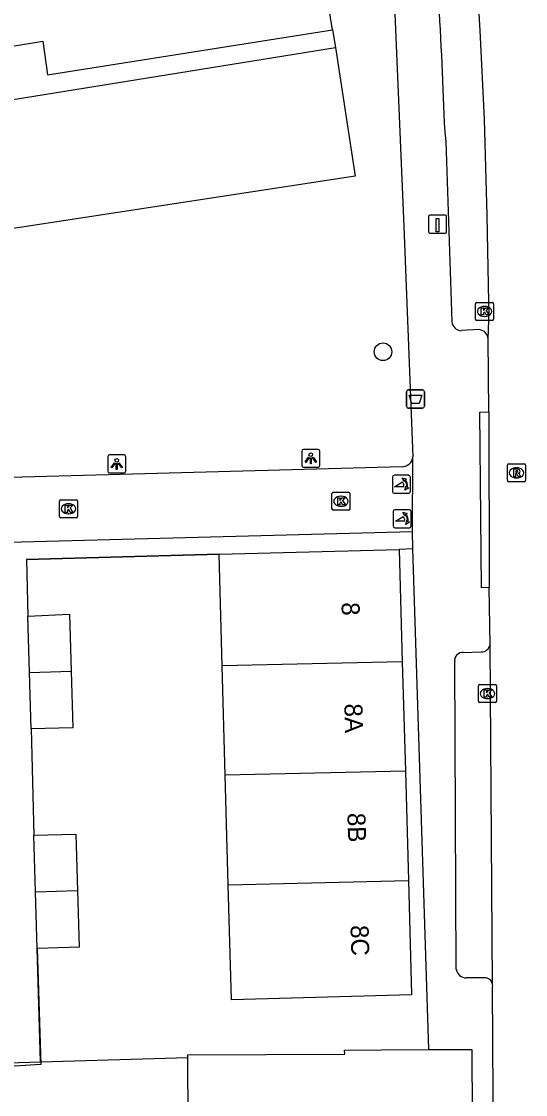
# Model space of a CAD drawing. Extents: x 162074 to 163034, y 381824 to 382557.
# Drawn here: x 162193.8 to 162221.8, y 382239.5 to 382299.1 of the extents above; entities that cross this region are included whole.
import ezdxf

# ---------------------------------------------------------------- set-up
doc = ezdxf.new("R2010")
doc.units = 0
for name, color, linetype in [('IMGEO_Afvalbak', 7, 'Continuous'), ('IMGEO_Boom', 7, 'Continuous'), ('IMGEO_Groenvoorziening', 7, 'Continuous'), ('IMGEO_Hek', 7, 'Continuous'), ('IMGEO_Kolk', 7, 'Continuous'), ('IMGEO_Laadpaal', 7, 'Continuous'), ('IMGEO_Lichtpunt', 7, 'Continuous'), ('IMGEO_Muur', 7, 'Continuous'), ('IMGEO_Pand', 7, 'Continuous'), ('IMGEO_Pand_nummerreeks', 7, 'Continuous'), ('IMGEO_Poller', 7, 'Continuous'), ('IMGEO_Rijbaan_lokaal_open', 7, 'Continuous'), ('IMGEO_Rioolput', 7, 'Continuous'), ('IMGEO_Voetpad_open', 7, 'Continuous')]:
    doc.layers.add(name, color=color, linetype=linetype)

msp = doc.modelspace()

# ---------------------------------------------------------------- linework, layer by layer
at = {"layer": 'IMGEO_Afvalbak'}
for p, q in [((162215.153, 382277.708), (162215.153, 382278.508)), ((162215.153, 382278.508), (162215.153, 382277.708)), ((162215.253, 382278.608), (162216.043, 382278.608)), ((162216.043, 382278.608), (162215.253, 382278.608)), ((162216.143, 382278.508), (162216.143, 382277.708)), ((162216.143, 382277.708), (162216.143, 382278.508)), ((162216.043, 382277.608), (162215.253, 382277.608)), ((162215.253, 382277.608), (162216.043, 382277.608))]:
    msp.add_line(p, q, dxfattribs=at)
msp.add_lwpolyline([(162215.296, 382278.322), (162216, 382278.322), (162215.851, 382277.852), (162215.445, 382277.852), (162215.296, 382278.322)], dxfattribs=at)
for centre, start, end in [((162215.253, 382278.508), 90, 180), ((162215.253, 382278.508), 90, 180), ((162216.043, 382278.508), 0, 90), ((162216.043, 382278.508), 360, 90), ((162215.253, 382277.708), 180, 270), ((162215.253, 382277.708), 180, 270), ((162216.043, 382277.708), 270, 0), ((162216.043, 382277.708), 270, 0)]:
    msp.add_arc(centre, 0.1, start, end, dxfattribs=at)
at = {"layer": 'IMGEO_Boom'}
msp.add_circle((162213.851, 382280.728), 0.489, dxfattribs=at)
at = {"layer": 'IMGEO_Groenvoorziening'}
for points in [[(162211.046, 382298.595), (162211.211, 382297.603)], [(162166.741, 382290.433), (162211.211, 382297.603)], [(162211.211, 382297.603), (162212.309, 382290.471), (162174.85, 382284.73)]]:
    msp.add_lwpolyline(points, dxfattribs=at)
at = {"layer": 'IMGEO_Hek'}
for points in [[(162194.085, 382269.213), (162194.151, 382266.058)], [(162194.333, 382259.802), (162194.494, 382253.905)], [(162194.858, 382241.33), (162194.676, 382247.628)], [(162166.164, 382240.446), (162194.858, 382241.33)], [(162194.858, 382241.33), (162203.027, 382241.582)]]:
    msp.add_lwpolyline(points, dxfattribs=at)
at = {"layer": 'IMGEO_Kolk'}
for p, q in [((162219.057, 382283.469), (162219.909, 382283.469)), ((162218.982, 382282.543), (162218.982, 382283.395)), ((162219.47, 382283.249), (162219.495, 382283.249)), ((162219.983, 382283.395), (162219.983, 382282.543)), ((162219.909, 382282.469), (162219.057, 382282.469)), ((162219.493, 382282.689), (162219.468, 382282.689)), ((162211.019, 382272.008), (162211.019, 382272.86)), ((162211.094, 382272.934), (162211.946, 382272.934)), ((162211.507, 382272.714), (162211.532, 382272.714)), ((162212.02, 382272.86), (162212.02, 382272.008)), ((162195.912, 382271.594), (162195.912, 382272.446)), ((162195.987, 382272.52), (162196.839, 382272.52)), ((162196.4, 382272.3), (162196.425, 382272.3)), ((162196.913, 382272.446), (162196.913, 382271.594)), ((162211.53, 382272.154), (162211.505, 382272.154)), ((162196.839, 382271.52), (162195.987, 382271.52)), ((162196.423, 382271.74), (162196.398, 382271.74)), ((162211.946, 382271.934), (162211.094, 382271.934)), ((162219.145, 382261.339), (162219.145, 382262.191)), ((162219.22, 382262.265), (162220.072, 382262.265)), ((162219.633, 382262.045), (162219.658, 382262.045)), ((162220.146, 382262.191), (162220.146, 382261.339)), ((162219.656, 382261.485), (162219.631, 382261.485)), ((162220.072, 382261.265), (162219.22, 382261.265))]:
    msp.add_line(p, q, dxfattribs=at)
for points in [[(162219.057, 382283.469), (162219.909, 382283.469)], [(162218.982, 382282.543), (162218.982, 382283.395)], [(162219.303, 382283.169), (162219.426, 382283.169), (162219.426, 382283.018), (162219.556, 382283.169), (162219.72, 382283.169), (162219.574, 382283.018), (162219.727, 382282.769), (162219.575, 382282.769), (162219.49, 382282.933), (162219.426, 382282.866), (162219.426, 382282.769), (162219.303, 382282.769), (162219.303, 382283.169)], [(162219.983, 382283.395), (162219.983, 382282.543)], [(162219.909, 382282.469), (162219.057, 382282.469)], [(162211.019, 382272.008), (162211.019, 382272.86)], [(162211.094, 382272.934), (162211.946, 382272.934)], [(162212.02, 382272.86), (162212.02, 382272.008)], [(162195.912, 382271.594), (162195.912, 382272.446)], [(162195.987, 382272.52), (162196.839, 382272.52)], [(162196.233, 382272.22), (162196.356, 382272.22), (162196.356, 382272.069), (162196.486, 382272.22), (162196.65, 382272.22), (162196.504, 382272.069), (162196.657, 382271.82), (162196.505, 382271.82), (162196.42, 382271.984), (162196.356, 382271.917), (162196.356, 382271.82), (162196.233, 382271.82), (162196.233, 382272.22)], [(162196.913, 382272.446), (162196.913, 382271.594)], [(162211.34, 382272.634), (162211.463, 382272.634), (162211.463, 382272.483), (162211.593, 382272.634), (162211.757, 382272.634), (162211.611, 382272.483), (162211.764, 382272.234), (162211.612, 382272.234), (162211.527, 382272.398), (162211.463, 382272.331), (162211.463, 382272.234), (162211.34, 382272.234), (162211.34, 382272.634)], [(162196.839, 382271.52), (162195.987, 382271.52)], [(162211.946, 382271.934), (162211.094, 382271.934)], [(162219.145, 382261.339), (162219.145, 382262.191)], [(162219.22, 382262.265), (162220.072, 382262.265)], [(162220.146, 382262.191), (162220.146, 382261.339)], [(162219.466, 382261.965), (162219.589, 382261.965), (162219.589, 382261.814), (162219.719, 382261.965), (162219.883, 382261.965), (162219.737, 382261.814), (162219.89, 382261.565), (162219.738, 382261.565), (162219.653, 382261.729), (162219.589, 382261.662), (162219.589, 382261.565), (162219.466, 382261.565), (162219.466, 382261.965)], [(162220.072, 382261.265), (162219.22, 382261.265)]]:
    msp.add_lwpolyline(points, dxfattribs=at)
for centre, start, end in [((162219.059, 382283.393), 91.55205, 178.44795), ((162219.059, 382283.393), 91.55205, 178.44795), ((162219.907, 382283.393), 1.55205, 88.44795), ((162219.907, 382283.393), 1.55205, 88.44795), ((162219.059, 382282.545), 181.55205, 268.44795), ((162219.059, 382282.545), 181.55205, 268.44795), ((162219.907, 382282.545), 271.55205, 358.44795), ((162219.907, 382282.545), 271.55205, 358.44795), ((162211.096, 382272.858), 91.55205, 178.44795), ((162211.096, 382272.858), 91.55205, 178.44795), ((162211.944, 382272.858), 1.55205, 88.44795), ((162211.944, 382272.858), 1.55205, 88.44795), ((162195.989, 382272.444), 91.55205, 178.44795), ((162195.989, 382272.444), 91.55205, 178.44795), ((162196.837, 382272.444), 1.55205, 88.44795), ((162196.837, 382272.444), 1.55205, 88.44795), ((162195.989, 382271.596), 181.55205, 268.44795), ((162195.989, 382271.596), 181.55205, 268.44795), ((162196.837, 382271.596), 271.55205, 358.44795), ((162196.837, 382271.596), 271.55205, 358.44795), ((162211.096, 382272.01), 181.55205, 268.44795), ((162211.096, 382272.01), 181.55205, 268.44795), ((162211.944, 382272.01), 271.55205, 358.44795), ((162211.944, 382272.01), 271.55205, 358.44795), ((162219.222, 382262.189), 91.55205, 178.44795), ((162219.222, 382262.189), 91.55205, 178.44795), ((162220.07, 382262.189), 1.55205, 88.44795), ((162220.07, 382262.189), 1.55205, 88.44795), ((162219.222, 382261.341), 181.55205, 268.44795), ((162219.222, 382261.341), 181.55205, 268.44795), ((162220.07, 382261.341), 271.55205, 358.44795), ((162220.07, 382261.341), 271.55205, 358.44795)]:
    msp.add_arc(centre, 0.0765, start, end, dxfattribs=at)
for centre, major_axis, ratio, start_param, end_param in [((162219.469, 382282.969), (-0.387, 0.002), 0.722429, 4.712389, 7.853982), ((162219.494, 382282.969), (-0.39, 0.002), 0.717154, 1.570796, 4.712389), ((162211.506, 382272.434), (-0.387, 0.002), 0.722429, 4.712389, 7.853982), ((162211.531, 382272.434), (-0.39, 0.002), 0.717154, 1.570796, 4.712389), ((162196.399, 382272.02), (-0.387, 0.002), 0.722429, 4.712389, 7.853982), ((162196.424, 382272.02), (-0.39, 0.002), 0.717154, 1.570796, 4.712389), ((162219.632, 382261.765), (-0.387, 0.002), 0.722429, 4.712389, 7.853982), ((162219.657, 382261.765), (-0.39, 0.002), 0.717154, 1.570796, 4.712389)]:
    msp.add_ellipse(centre, major_axis=major_axis, ratio=ratio, start_param=start_param, end_param=end_param, dxfattribs=at)
at = {"layer": 'IMGEO_Laadpaal'}
for p, q in [((162216.377, 382288.219), (162216.377, 382287.378)), ((162216.377, 382288.219), (162216.377, 382287.378)), ((162217.293, 382288.303), (162216.452, 382288.303)), ((162217.293, 382288.303), (162216.452, 382288.303)), ((162217.377, 382287.387), (162217.377, 382288.228)), ((162217.377, 382287.387), (162217.377, 382288.228)), ((162216.461, 382287.303), (162217.302, 382287.303)), ((162216.461, 382287.303), (162217.302, 382287.303))]:
    msp.add_line(p, q, dxfattribs=at)
msp.add_lwpolyline([(162216.792, 382288.116), (162216.952, 382288.116), (162216.952, 382287.383), (162216.792, 382287.383), (162216.792, 382288.116)], dxfattribs=at)
for centre, start, end in [((162216.455, 382288.225), 92.4484, 184.28452), ((162216.455, 382288.225), 92.4484, 184.28452), ((162217.299, 382288.225), 2.4484, 94.28452), ((162217.299, 382288.225), 2.4484, 94.28452), ((162216.455, 382287.381), 182.4484, 274.28452), ((162216.455, 382287.381), 182.4484, 274.28452), ((162217.299, 382287.381), 272.4484, 4.28452), ((162217.299, 382287.381), 272.4484, 4.28452)]:
    msp.add_arc(centre, 0.0779, start, end, dxfattribs=at)
at = {"layer": 'IMGEO_Lichtpunt'}
for p, q in [((162209.346, 382275.221), (162209.346, 382274.414)), ((162209.346, 382275.221), (162209.346, 382274.414)), ((162210.248, 382275.316), (162209.44, 382275.316)), ((162210.248, 382275.316), (162209.44, 382275.316)), ((162210.342, 382274.414), (162210.342, 382275.221)), ((162210.342, 382274.414), (162210.342, 382275.221)), ((162198.586, 382274.909), (162198.586, 382274.102)), ((162198.586, 382274.909), (162198.586, 382274.102)), ((162199.488, 382275.004), (162198.68, 382275.004)), ((162199.488, 382275.004), (162198.68, 382275.004)), ((162199.582, 382274.102), (162199.582, 382274.909)), ((162199.582, 382274.102), (162199.582, 382274.909)), ((162198.68, 382274.008), (162199.488, 382274.008)), ((162198.68, 382274.008), (162199.488, 382274.008)), ((162209.44, 382274.32), (162210.248, 382274.32)), ((162209.44, 382274.32), (162210.248, 382274.32))]:
    msp.add_line(p, q, dxfattribs=at)
for points in [[(162198.96, 382274.573), (162198.999, 382274.545), (162198.811, 382274.283), (162198.773, 382274.31), (162198.96, 382274.573)], [(162199.062, 382274.525), (162199.109, 382274.525), (162199.109, 382274.203), (162199.062, 382274.203), (162199.062, 382274.525)], [(162199.172, 382274.545), (162199.21, 382274.572), (162199.397, 382274.31), (162199.358, 382274.282), (162199.172, 382274.545)], [(162209.72, 382274.885), (162209.759, 382274.857), (162209.571, 382274.595), (162209.533, 382274.622), (162209.72, 382274.885)], [(162209.822, 382274.837), (162209.869, 382274.837), (162209.869, 382274.515), (162209.822, 382274.515), (162209.822, 382274.837)], [(162209.932, 382274.857), (162209.97, 382274.884), (162210.157, 382274.622), (162210.118, 382274.594), (162209.932, 382274.857)]]:
    msp.add_lwpolyline(points, dxfattribs=at)
for centre in [(162209.845, 382275.019), (162199.085, 382274.707)]:
    msp.add_circle(centre, 0.0994, dxfattribs=at)
for centre, start, end in [((162209.44, 382275.221), 90, 180), ((162209.44, 382275.221), 90, 180), ((162210.248, 382275.221), 0, 90), ((162210.248, 382275.221), 0, 90), ((162198.68, 382274.909), 90, 180), ((162198.68, 382274.909), 90, 180), ((162199.488, 382274.909), 0, 90), ((162199.488, 382274.909), 0, 90), ((162198.68, 382274.102), 180, 270), ((162198.68, 382274.102), 180, 270), ((162199.488, 382274.102), 270, 0), ((162199.488, 382274.102), 270, 360), ((162209.44, 382274.414), 180, 270), ((162209.44, 382274.414), 180, 270), ((162210.248, 382274.414), 270, 0), ((162210.248, 382274.414), 270, 360)]:
    msp.add_arc(centre, 0.0946, start, end, dxfattribs=at)
at = {"layer": 'IMGEO_Muur'}
msp.add_lwpolyline([(162194.085, 382269.213), (162204.761, 382269.5)], dxfattribs=at)
at = {"layer": 'IMGEO_Pand'}
for points in [[(162211.046, 382298.595), (162209.727, 382306.815)], [(162163.641, 382290.975), (162168.555, 382291.758), (162168.264, 382293.582), (162171.232, 382294.069), (162171.528, 382292.25), (162176.442, 382293.049), (162176.145, 382294.876), (162179.13, 382295.366), (162179.42, 382293.526), (162184.365, 382294.304), (162184.07, 382296.177), (162187.021, 382296.662), (162187.326, 382294.799), (162192.238, 382295.604), (162191.933, 382297.468), (162194.982, 382297.969), (162195.249, 382296.087), (162211.046, 382298.595)], [(162204.761, 382269.5), (162214.747, 382269.767)], [(162214.747, 382269.767), (162214.921, 382263.524)], [(162204.934, 382263.31), (162204.761, 382269.5)], [(162194.151, 382266.058), (162196.473, 382266.167), (162196.562, 382263.018)], [(162194.242, 382262.93), (162194.151, 382266.058)], [(162214.921, 382263.524), (162204.934, 382263.31)], [(162205.104, 382257.234), (162204.934, 382263.31)], [(162214.921, 382263.524), (162215.091, 382257.456)], [(162194.242, 382262.93), (162196.562, 382263.018)], [(162194.333, 382259.802), (162194.242, 382262.93)], [(162196.562, 382263.018), (162196.652, 382259.869), (162194.333, 382259.802)], [(162215.091, 382257.456), (162205.104, 382257.234)], [(162205.273, 382251.151), (162205.104, 382257.234)], [(162215.091, 382257.456), (162215.26, 382251.389)], [(162194.494, 382253.905), (162196.813, 382253.973), (162196.904, 382250.834)], [(162194.585, 382250.767), (162194.494, 382253.905)], [(162215.26, 382251.389), (162215.437, 382245.056), (162205.451, 382244.778), (162205.273, 382251.151)], [(162205.273, 382251.151), (162215.26, 382251.389)], [(162194.585, 382250.767), (162196.904, 382250.834)], [(162194.676, 382247.628), (162194.585, 382250.767)], [(162196.904, 382250.834), (162196.995, 382247.696), (162194.676, 382247.628)], [(162211.327, 382234.68), (162203.065, 382234.636), (162203.027, 382241.582), (162203.026, 382241.722), (162211.725, 382241.768), (162211.723, 382241.987), (162213.773, 382241.998), (162216.386, 382242.012)], [(162216.386, 382242.012), (162218.772, 382242.025), (162218.811, 382234.741)]]:
    msp.add_lwpolyline(points, dxfattribs=at)
at = {"layer": 'IMGEO_Poller'}
for p, q in [((162215.277, 382273.874), (162214.469, 382273.874)), ((162215.277, 382273.874), (162214.469, 382273.874)), ((162214.375, 382273.779), (162214.375, 382272.972)), ((162214.375, 382273.779), (162214.375, 382272.972)), ((162215.371, 382272.972), (162215.371, 382273.779)), ((162215.371, 382272.972), (162215.371, 382273.779)), ((162214.469, 382272.877), (162215.277, 382272.877)), ((162214.469, 382272.877), (162215.277, 382272.877)), ((162214.414, 382271.872), (162214.414, 382271.065)), ((162214.414, 382271.872), (162214.414, 382271.065)), ((162215.316, 382271.967), (162214.508, 382271.967)), ((162215.316, 382271.967), (162214.508, 382271.967)), ((162215.41, 382271.065), (162215.41, 382271.872)), ((162215.41, 382271.065), (162215.41, 382271.872)), ((162214.508, 382270.97), (162215.316, 382270.97)), ((162214.508, 382270.97), (162215.316, 382270.97))]:
    msp.add_line(p, q, dxfattribs=at)
for points in [[(162215.01, 382273.23), (162214.497, 382273.23), (162214.927, 382273.505)], [(162215.054, 382273.603), (162215.042, 382273.53), (162214.917, 382273.735)], [(162214.917, 382273.735), (162215.148, 382273.669), (162215.077, 382273.637)], [(162215.07, 382273.058), (162215.136, 382273.289), (162215.166, 382273.221)], [(162215.202, 382273.194), (162215.274, 382273.183), (162215.07, 382273.058)], [(162215.049, 382271.323), (162214.536, 382271.323), (162214.966, 382271.598)], [(162215.093, 382271.696), (162215.081, 382271.623), (162214.956, 382271.828)], [(162214.956, 382271.828), (162215.187, 382271.762), (162215.116, 382271.73)], [(162215.109, 382271.151), (162215.175, 382271.382), (162215.205, 382271.314)], [(162215.241, 382271.287), (162215.313, 382271.276), (162215.109, 382271.151)]]:
    msp.add_lwpolyline(points, dxfattribs=at)
for centre, radius, start, end in [((162214.469, 382273.779), 0.0946, 90, 180), ((162214.469, 382273.779), 0.0946, 90, 180), ((162215.277, 382273.779), 0.0946, 0, 90), ((162215.277, 382273.779), 0.0946, 0, 90), ((162214.682, 382273.28), 0.332, 351.32473, 42.4854), ((162214.696, 382273.29), 0.476, 351.75274, 41.16905), ((162214.696, 382273.29), 0.516, 349.35686, 42.29123), ((162214.469, 382272.972), 0.0946, 180, 270), ((162214.469, 382272.972), 0.0946, 180, 270), ((162215.277, 382272.972), 0.0946, 270, 0), ((162215.277, 382272.972), 0.0946, 270, 0), ((162214.508, 382271.872), 0.0946, 90, 180), ((162214.508, 382271.872), 0.0946, 90, 180), ((162214.721, 382271.373), 0.332, 351.32473, 42.4854), ((162214.735, 382271.383), 0.476, 351.75274, 41.16905), ((162214.735, 382271.383), 0.516, 349.35686, 42.29123), ((162215.316, 382271.872), 0.0946, 0, 90), ((162215.316, 382271.872), 0.0946, 0, 90), ((162214.508, 382271.065), 0.0946, 180, 270), ((162214.508, 382271.065), 0.0946, 180, 270), ((162215.316, 382271.065), 0.0946, 270, 0), ((162215.316, 382271.065), 0.0946, 270, 0)]:
    msp.add_arc(centre, radius, start, end, dxfattribs=at)
at = {"layer": 'IMGEO_Rijbaan_lokaal_open'}
for points in [[(162219.684, 382281.441), (162219.737, 382282.983), (162219.728, 382283.47), (162219.634, 382288.288), (162219.476, 382293.628), (162219.243, 382298.559), (162218.984, 382302.984), (162218.695, 382307.297), (162218.183, 382310.678)], [(162219.72, 382277.404), (162219.684, 382281.441)], [(162219.72, 382277.404), (162219.74, 382267.65)], [(162215.483, 382270.748), (162215.509, 382274.899)], [(162214.918, 382274.353), (162180.231, 382273.408)], [(162215.483, 382270.748), (162160.197, 382269.278), (162160.072, 382273.057)], [(162219.786, 382264.478), (162219.74, 382267.65)], [(162219.926, 382245.627), (162219.786, 382264.478)], [(162220.019, 382234.617), (162220.021, 382236.24), (162219.958, 382239.501), (162219.927, 382245.469)]]:
    msp.add_lwpolyline(points, dxfattribs=at)
for centre, radius, start, end in [((162214.905, 382274.96), 0.607, 271.21354, 354.25354), ((162219.45, 382245.545), 0.483, 350.95577, 9.76948)]:
    msp.add_arc(centre, radius, start, end, dxfattribs=at)
at = {"layer": 'IMGEO_Rioolput'}
for p, q in [((162220.828, 382274.513), (162221.68, 382274.513)), ((162220.753, 382273.587), (162220.753, 382274.439)), ((162221.241, 382274.293), (162221.266, 382274.293)), ((162221.754, 382274.439), (162221.754, 382273.587)), ((162221.68, 382273.513), (162220.828, 382273.513)), ((162221.264, 382273.733), (162221.239, 382273.733))]:
    msp.add_line(p, q, dxfattribs=at)
for points in [[(162220.828, 382274.513), (162221.68, 382274.513)], [(162220.753, 382273.587), (162220.753, 382274.439)], [(162221.342, 382274.211), (162221.09, 382274.213), (162221.09, 382273.813)], [(162221.09, 382273.813), (162221.214, 382273.813), (162221.214, 382273.975), (162221.225, 382273.975)], [(162221.268, 382274.132), (162221.214, 382274.132), (162221.214, 382274.051)], [(162221.214, 382274.051), (162221.266, 382274.051)], [(162221.272, 382273.946), (162221.343, 382273.813), (162221.483, 382273.813), (162221.418, 382273.939)], [(162221.754, 382274.439), (162221.754, 382273.587)], [(162221.68, 382273.513), (162220.828, 382273.513)]]:
    msp.add_lwpolyline(points, dxfattribs=at)
for centre, radius, start, end in [((162220.83, 382274.437), 0.0765, 91.55205, 178.44795), ((162220.83, 382274.437), 0.0765, 91.55205, 178.44795), ((162221.678, 382274.437), 0.0765, 1.55205, 88.44795), ((162221.678, 382274.437), 0.0765, 1.55205, 88.44795), ((162221.224, 382273.922), 0.0533, 26.02933, 88.69889), ((162221.25, 382274.24), 0.19, 274.7715, 282.96867), ((162221.274, 382274.036), 0.0964, 77.00612, 93.18647), ((162221.288, 382274.093), 0.0378, 276.66336, 79.67722), ((162221.341, 382274.101), 0.109, 350.36119, 89.41601), ((162221.339, 382274.101), 0.112, 277.58423, 350.98172), ((162221.323, 382273.886), 0.108, 29.51342, 73.79051), ((162220.83, 382273.589), 0.0765, 181.55205, 268.44795), ((162220.83, 382273.589), 0.0765, 181.55205, 268.44795), ((162221.678, 382273.589), 0.0765, 271.55205, 358.44795), ((162221.678, 382273.589), 0.0765, 271.55205, 358.44795)]:
    msp.add_arc(centre, radius, start, end, dxfattribs=at)
for centre, major_axis, ratio, start_param, end_param in [((162221.24, 382274.013), (-0.387, 0.002), 0.722429, 4.712389, 7.853982), ((162221.265, 382274.013), (-0.39, 0.002), 0.717154, 1.570796, 4.712389)]:
    msp.add_ellipse(centre, major_axis=major_axis, ratio=ratio, start_param=start_param, end_param=end_param, dxfattribs=at)
at = {"layer": 'IMGEO_Voetpad_open'}
for points in [[(162213.489, 382313.774), (162214.227, 382304.741), (162214.42, 382301.688), (162214.998, 382287.676), (162215.509, 382274.899)], [(162217.677, 382282.403), (162217.348, 382292.392), (162217.307, 382292.912), (162217.264, 382293.432)], [(162219.208, 382281.958), (162218.191, 382281.9)], [(162219.74, 382267.65), (162219.318, 382267.627), (162219.216, 382277.387), (162219.72, 382277.404)], [(162215.513, 382269.788), (162215.483, 382270.748)], [(162215.513, 382269.788), (162214.747, 382269.767)], [(162216.386, 382242.012), (162215.513, 382269.788)], [(162204.761, 382269.5), (162194.085, 382269.213), (162194.151, 382266.058)], [(162218.319, 382264.042), (162219.303, 382264.08)], [(162217.916, 382246.474), (162217.825, 382263.546)], [(162194.333, 382259.802), (162194.494, 382253.905)], [(162194.676, 382247.628), (162194.868, 382241.192), (162169.161, 382239.559), (162169.051, 382241.247), (162172.057, 382241.332)], [(162219.468, 382245.998), (162218.469, 382245.99)]]:
    msp.add_lwpolyline(points, dxfattribs=at)
for centre, radius, start, end in [((161864.347, 382280.248), 353.164, 2.13946, 4.58094), ((162218.209, 382282.432), 0.533, 183.16892, 268.07047), ((162219.137, 382281.415), 0.547, 2.67831, 82.593), ((162219.311, 382264.562), 0.482, 268.99505, 349.98312), ((162218.262, 382263.604), 0.441, 82.63582, 187.59568), ((162218.462, 382246.54), 0.55, 186.9058, 270.70768), ((162219.479, 382245.544), 0.455, 10.57998, 91.40206)]:
    msp.add_arc(centre, radius, start, end, dxfattribs=at)

# ---------------------------------------------------------------- texts
at = {"layer": 'IMGEO_Pand_nummerreeks'}
for s, p in [('8', (162211.548, 382266.822)), ('8A', (162211.705, 382261.203)), ('8B', (162211.874, 382255.135)), ('8C', (162212.048, 382248.91))]:
    msp.add_text(s, height=1, rotation=271.59983, dxfattribs=at).set_placement(p)

doc.saveas('drawing.dxf')
